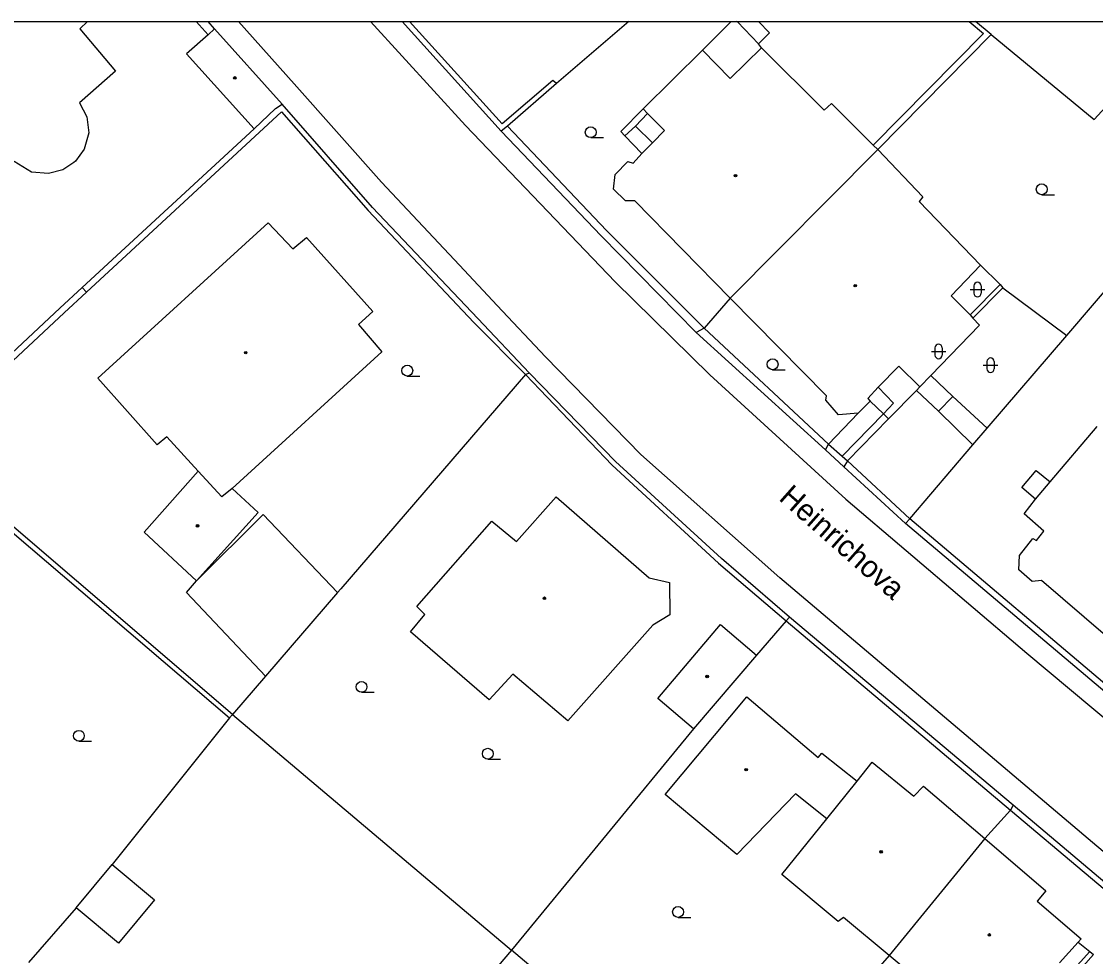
# Model space of a CAD drawing. Extents: x -600309 to -598967, y -1161267 to -1160292.
# Drawn here: x -599675.2 to -599601, y -1160356.9 to -1160292.3 of the extents above; entities that cross this region are included whole.
import ezdxf

# ---------------------------------------------------------------- set-up
doc = ezdxf.new("R2010")
doc.units = 0
for name, color, linetype in [('Level 10', 7, 'Continuous'), ('Level 11', 7, 'Continuous'), ('Level 36', 7, 'Continuous'), ('Level 39', 7, 'Continuous'), ('Level 49', 7, 'Continuous'), ('Level 5', 7, 'Continuous'), ('Level 51', 7, 'Continuous'), ('Level 7', 7, 'Continuous'), ('Level 8', 7, 'Continuous'), ('Vrstva 63', 7, 'Continuous')]:
    doc.layers.add(name, color=color, linetype=linetype)

msp = doc.modelspace()

# ---------------------------------------------------------------- linework, layer by layer
at = {"layer": 'Level 10'}
for points in [[(-599642.31, -1160311.96), (-599644.9002, -1160309.1922), (-599650.3, -1160303.44), (-599656.3327, -1160296.6627), (-599660.1744, -1160292.3474)], [(-599651.0609, -1160292.3474), (-599644.48, -1160299.53), (-599634.15, -1160310.33), (-599627.62, -1160316.76), (-599618.2199, -1160325.36)], [(-599622.77, -1160330.79), (-599632.39, -1160322.26), (-599638.9699, -1160315.51), (-599642.31, -1160311.96)], [(-599618.2199, -1160325.36), (-599605.71, -1160335.98), (-599593.6599, -1160346.07), (-599586.6, -1160352.17), (-599521.57, -1160406.95)], [(-599547.41, -1160394.35), (-599557.46, -1160385.89), (-599559.92, -1160383.82), (-599572.5, -1160373.22), (-599578.59, -1160368.09), (-599600.88, -1160349.32), (-599610.2, -1160341.43), (-599622.77, -1160330.79)]]:
    msp.add_lwpolyline(points, dxfattribs=at)
at = {"layer": 'Level 11'}
for points in [[(-599632.21, -1160298.38), (-599633.76, -1160299.96), (-599633.48, -1160300.25)], [(-599632.75, -1160299.58), (-599631.9099, -1160298.71)], [(-599633.48, -1160300.25), (-599632.75, -1160299.58)], [(-599632.75, -1160299.58), (-599631.57, -1160300.74)], [(-599633.48, -1160300.25), (-599632.3, -1160301.4699)], [(-599612.35, -1160316.8), (-599610.83, -1160318.25)], [(-599615.63, -1160319.45), (-599614.93, -1160318.7199), (-599616, -1160317.61)], [(-599613.35, -1160317.84), (-599615.28, -1160319.79)], [(-599613.11, -1160317.58), (-599613.35, -1160317.84)], [(-599611.82, -1160319.28), (-599613.35, -1160317.84)], [(-599615.63, -1160319.45), (-599616.54, -1160318.57)], [(-599610.83, -1160318.25), (-599611.82, -1160319.28)], [(-599610.83, -1160318.25), (-599608.46, -1160320.45)], [(-599609.45, -1160321.59), (-599611.82, -1160319.28)], [(-599617.38, -1160319.42), (-599619.42, -1160321.54)], [(-599618.48, -1160322.38), (-599615.63, -1160319.45)], [(-599615.28, -1160319.79), (-599618.11, -1160322.71)], [(-599615.28, -1160319.79), (-599615.63, -1160319.45)], [(-599619.42, -1160321.54), (-599618.48, -1160322.38)], [(-599618.48, -1160322.38), (-599618.11, -1160322.71)], [(-599606.06, -1160324.54), (-599605.07, -1160323.37)], [(-599605.07, -1160323.37), (-599604.1, -1160324.15)], [(-599605.12, -1160325.35), (-599606.06, -1160324.54)], [(-599663.06, -1160331), (-599658.46, -1160326.4166), (-599653.33, -1160331.81)], [(-599658.31, -1160337.58), (-599663.7577, -1160331.7982), (-599663.06, -1160331)], [(-599665.961, -1160353.037), (-599668.452, -1160356.024), (-599671.376, -1160353.585), (-599668.885, -1160350.598), (-599665.961, -1160353.037)], [(-599602.17, -1160355.95), (-599601.37, -1160356.6)], [(-599601.12, -1160356.8), (-599604.84, -1160361.02)], [(-599601.37, -1160356.6), (-599602.67, -1160358.04)], [(-599601.37, -1160356.6), (-599601.12, -1160356.8)]]:
    msp.add_lwpolyline(points, dxfattribs=at)
at = {"layer": 'Level 36'}
for p, q in [((-599635.84, -1160300.375), (-599634.965, -1160300.375)), ((-599604.69, -1160304.315), (-599603.815, -1160304.315)), ((-599609.626, -1160310.866), (-599608.626, -1160310.866)), ((-599609.376, -1160310.616), (-599609.376, -1160311.116)), ((-599608.876, -1160310.616), (-599608.876, -1160311.116)), ((-599612.066, -1160314.896), (-599612.066, -1160315.396)), ((-599611.566, -1160314.896), (-599611.566, -1160315.396)), ((-599612.316, -1160315.146), (-599611.316, -1160315.146)), ((-599608.7259, -1160316.096), (-599607.7259, -1160316.096)), ((-599608.4759, -1160315.846), (-599608.4759, -1160316.346)), ((-599607.9759, -1160315.846), (-599607.9759, -1160316.346)), ((-599648.51, -1160316.8449), (-599647.635, -1160316.8449)), ((-599623.28, -1160316.405), (-599622.405, -1160316.405)), ((-599651.67, -1160338.695), (-599650.795, -1160338.695)), ((-599671.19, -1160342.075), (-599670.315, -1160342.075)), ((-599642.95, -1160343.315), (-599642.075, -1160343.315)), ((-599629.81, -1160354.245), (-599628.935, -1160354.245))]:
    msp.add_line(p, q, dxfattribs=at)
for centre in [(-599635.8401, -1160299.9999), (-599604.6901, -1160303.9399), (-599648.5101, -1160316.4698), (-599623.2801, -1160316.0299), (-599651.6701, -1160338.3199), (-599671.1901, -1160341.6999), (-599642.9501, -1160342.9399), (-599629.8101, -1160353.8699)]:
    msp.add_circle(centre, 0.375, dxfattribs=at)
for centre, start, end in [((-599609.1257, -1160310.6163), 0, 180), ((-599609.1257, -1160311.1163), 180, 0), ((-599611.8157, -1160314.8963), 0, 180), ((-599611.8157, -1160315.3963), 180, 0), ((-599608.2256, -1160315.8463), 0, 180), ((-599608.2256, -1160316.3463), 180, 0)]:
    msp.add_arc(centre, 0.25, start, end, dxfattribs=at)
at = {"layer": 'Level 39'}
for centre, radius in [((-599660.42, -1160296.25), 0.09), ((-599660.42, -1160296.25), 0.0398), ((-599625.84, -1160303), 0.09), ((-599625.84, -1160303), 0.0398), ((-599617.57, -1160310.6), 0.09), ((-599617.57, -1160310.6), 0.0398), ((-599659.67, -1160315.23), 0.09), ((-599659.67, -1160315.23), 0.0398), ((-599662.99, -1160327.19), 0.09), ((-599662.99, -1160327.19), 0.0398), ((-599639.04, -1160332.2), 0.09), ((-599639.04, -1160332.2), 0.0398), ((-599627.8, -1160337.6), 0.09), ((-599627.8, -1160337.6), 0.0398), ((-599625.1, -1160344.04), 0.09), ((-599625.1, -1160344.04), 0.0398), ((-599615.79, -1160349.7199), 0.09), ((-599615.79, -1160349.7199), 0.0398), ((-599608.31, -1160355.46), 0.09), ((-599608.31, -1160355.46), 0.0398)]:
    msp.add_circle(centre, radius, dxfattribs=at)
at = {"layer": 'Level 5'}
msp.add_line((-599670.5989, -1160292.3474), (-599671.12, -1160292.85), dxfattribs=at)
for points in [[(-599671.12, -1160292.85), (-599668.67, -1160295.77)], [(-599662.27, -1160293.26), (-599663.75, -1160294.59)], [(-599661.82, -1160292.85), (-599662.27, -1160293.26)], [(-599657.14, -1160298.06), (-599661.82, -1160292.85)], [(-599663.75, -1160294.59), (-599659.09, -1160299.77)], [(-599632.21, -1160298.38), (-599628.11, -1160294.32)], [(-599628.11, -1160294.32), (-599626.2, -1160296.28)], [(-599626.2, -1160296.28), (-599624.05, -1160294.1599)], [(-599624.05, -1160294.1599), (-599619.7199, -1160298.4699)], [(-599668.67, -1160295.77), (-599671.14, -1160297.98)], [(-599671.14, -1160297.98), (-599670.64, -1160298.93)], [(-599659.09, -1160299.77), (-599657.6, -1160298.36)], [(-599657.6, -1160298.36), (-599657.14, -1160298.06)], [(-599631.9099, -1160298.71), (-599632.21, -1160298.38)], [(-599619.7199, -1160298.4699), (-599619.2199, -1160298.02)], [(-599619.2199, -1160298.02), (-599616.33, -1160300.9)], [(-599670.64, -1160298.93), (-599670.51, -1160300.05)], [(-599630.74, -1160299.89), (-599631.9099, -1160298.71)], [(-599670.51, -1160300.05), (-599670.83, -1160301.18)], [(-599631.57, -1160300.74), (-599630.74, -1160299.89)], [(-599632.3, -1160301.4699), (-599631.57, -1160300.74)], [(-599670.83, -1160301.18), (-599671.43, -1160301.99)], [(-599632.92, -1160302.13), (-599632.3, -1160301.4699)], [(-599616.02, -1160301.19), (-599626.2, -1160311.46)], [(-599616.33, -1160300.9), (-599616.02, -1160301.19)], [(-599616.02, -1160301.19), (-599612.9, -1160304.46)], [(-599674.4699, -1160302.75), (-599675.65, -1160302.03)], [(-599671.53, -1160302.08), (-599672.29, -1160302.59)], [(-599671.43, -1160301.99), (-599671.53, -1160302.08)], [(-599634.15, -1160302.92), (-599633.27, -1160302.03)], [(-599633.27, -1160302.03), (-599632.92, -1160302.13)], [(-599673.28, -1160302.85), (-599674.4699, -1160302.75)], [(-599672.29, -1160302.59), (-599673.28, -1160302.85)], [(-599634.26, -1160303.93), (-599634.15, -1160302.92)], [(-599633.43, -1160304.73), (-599634.26, -1160303.93)], [(-599612.9, -1160304.46), (-599613.1599, -1160304.79)], [(-599632.8, -1160304.74), (-599633.43, -1160304.73)], [(-599626.2, -1160311.46), (-599632.8, -1160304.74)], [(-599613.1599, -1160304.79), (-599608.9099, -1160309.19)], [(-599669.89, -1160317), (-599658.11, -1160306.26)], [(-599658.11, -1160306.26), (-599656.4099, -1160308.06)], [(-599656.4099, -1160308.06), (-599655.48, -1160307.27)], [(-599655.48, -1160307.27), (-599650.88, -1160312.39)], [(-599608.9099, -1160309.19), (-599610.94, -1160311.3)], [(-599619.56, -1160318.2199), (-599626.2, -1160311.46)], [(-599610.94, -1160311.3), (-599609.63, -1160312.61)], [(-599650.88, -1160312.39), (-599651.88, -1160313.28)], [(-599609.63, -1160312.61), (-599609.46, -1160312.84)], [(-599651.88, -1160313.28), (-599650.26, -1160315.18)], [(-599609, -1160313.33), (-599612.35, -1160316.8)], [(-599609.46, -1160312.84), (-599609, -1160313.33)], [(-599650.26, -1160315.18), (-599660.6, -1160324.62)], [(-599614.55, -1160316.1599), (-599616, -1160317.61)], [(-599613.11, -1160317.58), (-599614.55, -1160316.1599)], [(-599665.79, -1160321.59), (-599669.89, -1160317)], [(-599612.35, -1160316.8), (-599613.11, -1160317.58)], [(-599616, -1160317.61), (-599616.71, -1160318.4)], [(-599619.6, -1160318.52), (-599619.56, -1160318.2199)], [(-599618.7199, -1160319.52), (-599619.6, -1160318.52)], [(-599616.54, -1160318.57), (-599617.38, -1160319.42)], [(-599616.71, -1160318.4), (-599616.54, -1160318.57)], [(-599617.38, -1160319.42), (-599618.7199, -1160319.52)], [(-599604.1, -1160324.15), (-599600.87, -1160320.34)], [(-599665.12, -1160321.05), (-599665.79, -1160321.59)], [(-599662.95, -1160323.4099), (-599665.12, -1160321.05)], [(-599666.69, -1160327.62), (-599662.95, -1160323.4099)], [(-599661.31, -1160325.18), (-599662.95, -1160323.4099)], [(-599605.12, -1160325.35), (-599604.1, -1160324.15)], [(-599660.6, -1160324.62), (-599661.31, -1160325.18)], [(-599660.6, -1160324.62), (-599658.82, -1160326.28)], [(-599640.9699, -1160328.28), (-599638.2199, -1160325.19)], [(-599638.2199, -1160325.19), (-599631.8, -1160330.78)], [(-599605.9, -1160326.36), (-599605.12, -1160325.35)], [(-599658.82, -1160326.28), (-599663.06, -1160331)], [(-599604.55, -1160327.56), (-599605.9, -1160326.36)], [(-599647.86, -1160332.77), (-599642.67, -1160326.88)], [(-599642.67, -1160326.88), (-599640.9699, -1160328.28)], [(-599663.06, -1160331), (-599666.69, -1160327.62)], [(-599606.23, -1160329.24), (-599605.3, -1160328.07)], [(-599605.3, -1160328.07), (-599605.06, -1160328.21)], [(-599605.06, -1160328.21), (-599604.55, -1160327.56)], [(-599606.27, -1160330.24), (-599606.23, -1160329.24)], [(-599605.35, -1160331.05), (-599606.27, -1160330.24)], [(-599631.8, -1160330.78), (-599630.39, -1160331.12)], [(-599630.39, -1160331.12), (-599630.37, -1160333.34)], [(-599604.7, -1160330.9699), (-599605.35, -1160331.05)], [(-599597.35, -1160337.3), (-599604.7, -1160330.9699)], [(-599648.29, -1160334.51), (-599647.29, -1160333.33)], [(-599647.29, -1160333.33), (-599647.86, -1160332.77)], [(-599630.37, -1160333.34), (-599631.55, -1160334.05)], [(-599631.55, -1160334.05), (-599637.42, -1160340.67)], [(-599631.21, -1160339.12), (-599626.88, -1160334.01)], [(-599626.88, -1160334.01), (-599624.4, -1160336.13)], [(-599642.86, -1160339.21), (-599648.29, -1160334.51)], [(-599624.4, -1160336.13), (-599628.75, -1160341.21)], [(-599641.23, -1160337.45), (-599642.86, -1160339.21)], [(-599637.42, -1160340.67), (-599641.23, -1160337.45)], [(-599628.75, -1160341.21), (-599631.21, -1160339.12)], [(-599630.7, -1160345.76), (-599625.05, -1160339.01)], [(-599625.05, -1160339.01), (-599620.13, -1160343.2)], [(-599620.13, -1160343.2), (-599619.88, -1160342.89)], [(-599619.88, -1160342.89), (-599617.45, -1160344.84)], [(-599617.45, -1160344.84), (-599616.4, -1160343.53)], [(-599616.4, -1160343.53), (-599613.53, -1160345.86)], [(-599619.54, -1160347.44), (-599617.45, -1160344.84)], [(-599613.53, -1160345.86), (-599612.86, -1160345.17)], [(-599612.86, -1160345.17), (-599608.62, -1160348.79)], [(-599625.75, -1160349.9099), (-599630.7, -1160345.76)], [(-599621.7, -1160345.71), (-599625.75, -1160349.9099)], [(-599619.54, -1160347.44), (-599621.7, -1160345.71)], [(-599622.64, -1160351.29), (-599619.54, -1160347.44)], [(-599608.62, -1160348.79), (-599615.23, -1160356.89)], [(-599608.62, -1160348.79), (-599604.4, -1160352.42)], [(-599618.74, -1160354.53), (-599622.64, -1160351.29)], [(-599604.4, -1160352.42), (-599605, -1160353.12)], [(-599605, -1160353.12), (-599601.96, -1160355.73)], [(-599618.38, -1160354.25), (-599618.74, -1160354.53)], [(-599615.23, -1160356.89), (-599618.38, -1160354.25)], [(-599602.17, -1160355.95), (-599603.46, -1160357.38)], [(-599601.96, -1160355.73), (-599602.17, -1160355.95)], [(-599612.3, -1160359.33), (-599615.23, -1160356.89)]]:
    msp.add_lwpolyline(points, dxfattribs=at)
at = {"layer": 'Level 51'}
for p, q in [((-599626.1373, -1160292.3474), (-599628.11, -1160294.32)), ((-599625.71, -1160292.38), (-599625.7524, -1160292.3474)), ((-599625.6747, -1160292.3474), (-599625.71, -1160292.38)), ((-599623.49, -1160293.13), (-599624.2462, -1160292.3474)), ((-599609.6971, -1160292.3474), (-599608.71, -1160293.17)), ((-599608.19, -1160293.25), (-599609.2681, -1160292.3474))]:
    msp.add_line(p, q, dxfattribs=at)
for points in [[(-599625.71, -1160292.38), (-599624.26, -1160293.9)], [(-599624.26, -1160293.9), (-599623.49, -1160293.13)], [(-599608.71, -1160293.17), (-599616.33, -1160300.9)], [(-599608.19, -1160293.25), (-599616.02, -1160301.19)], [(-599608.19, -1160293.25), (-599601.08, -1160299.13)], [(-599624.05, -1160294.1599), (-599624.26, -1160293.9)], [(-599601.08, -1160299.13), (-599600.28, -1160298.26)], [(-599602.96, -1160314.04), (-599594.89, -1160304.62)], [(-599608.9099, -1160309.19), (-599607.57, -1160310.52)], [(-599607.57, -1160310.52), (-599609.63, -1160312.61)], [(-599609.46, -1160312.84), (-599607.38, -1160310.74)], [(-599607.57, -1160310.52), (-599607.38, -1160310.74)], [(-599607.38, -1160310.74), (-599602.96, -1160314.04)], [(-599672.5, -1160312.1599), (-599682.46, -1160321.46)], [(-599672.2, -1160312.4699), (-599682.1599, -1160321.75)], [(-599682.62, -1160321.82), (-599660.79, -1160340.46)], [(-599660.58, -1160340.2199), (-599682.1599, -1160321.75)], [(-599653.1, -1160331.54), (-599653.33, -1160331.81), (-599658.31, -1160337.58), (-599660.58, -1160340.2199)], [(-599660.79, -1160340.46), (-599668.89, -1160350.6)], [(-599660.58, -1160340.2199), (-599660.79, -1160340.46)], [(-599660.58, -1160340.2199), (-599641.32, -1160356.5)], [(-599628.75, -1160341.21), (-599641.32, -1160356.5)], [(-599641.32, -1160356.5), (-599651.32, -1160368.27)], [(-599628.39, -1160367.45), (-599641.32, -1160356.5)], [(-599615.23, -1160356.89), (-599626.07, -1160369.33)]]:
    msp.add_lwpolyline(points, dxfattribs=at)
at = {"layer": 'Level 7'}
for p, q in [((-599663.0812, -1160292.3474), (-599662.27, -1160293.26)), ((-599661.82, -1160292.85), (-599662.2716, -1160292.3474)), ((-599648.8542, -1160292.3474), (-599642.02, -1160299.92)), ((-599633.2, -1160292.3474), (-599638.21, -1160296.64))]:
    msp.add_line(p, q, dxfattribs=at)
for points in [[(-599638.21, -1160296.64), (-599638.45, -1160296.42), (-599641.95, -1160299.42), (-599648.3569, -1160292.3474)], [(-599638.21, -1160296.64), (-599641.59, -1160299.58)], [(-599640.07, -1160316.64), (-599643.63, -1160312.88), (-599650.9099, -1160305.2), (-599657.14, -1160298.06)], [(-599670.67, -1160311.05), (-599657.2, -1160298.6)], [(-599657.2, -1160298.6), (-599651.2, -1160305.4), (-599643.9099, -1160313.14), (-599640.35, -1160316.74)], [(-599659.09, -1160299.77), (-599670.9699, -1160310.73)], [(-599641.59, -1160299.58), (-599642.02, -1160299.92)], [(-599642.02, -1160299.92), (-599635.12, -1160307.15), (-599628.56, -1160313.84)], [(-599628, -1160313.54), (-599634.76, -1160306.8), (-599641.59, -1160299.58)], [(-599670.9699, -1160310.73), (-599672.5, -1160312.1599)], [(-599670.67, -1160311.05), (-599672.2, -1160312.4699)], [(-599670.9699, -1160310.73), (-599670.67, -1160311.05)], [(-599626.2, -1160311.46), (-599628, -1160313.54)], [(-599628, -1160313.54), (-599628.56, -1160313.84)], [(-599628.56, -1160313.84), (-599619.62, -1160321.95)], [(-599619.42, -1160321.54), (-599628, -1160313.54)], [(-599608.46, -1160320.45), (-599602.96, -1160314.04)], [(-599640.35, -1160316.74), (-599653.1, -1160331.54)], [(-599640.07, -1160316.64), (-599640.35, -1160316.74)], [(-599640.35, -1160316.74), (-599634.37, -1160323), (-599627.01, -1160329.78), (-599622.34, -1160333.76)], [(-599622.12, -1160333.5), (-599626.81, -1160329.46), (-599634.14, -1160322.75), (-599640.07, -1160316.64)], [(-599609.45, -1160321.59), (-599608.46, -1160320.45)], [(-599619.62, -1160321.95), (-599619.42, -1160321.54)], [(-599613.81, -1160326.7199), (-599609.45, -1160321.59)], [(-599618.11, -1160322.71), (-599618.36, -1160323.11)], [(-599613.81, -1160326.7199), (-599618.11, -1160322.71)], [(-599618.36, -1160323.11), (-599614.1, -1160327.04)], [(-599614.1, -1160327.04), (-599613.81, -1160326.7199)], [(-599598.99, -1160339.24), (-599613.81, -1160326.7199)], [(-599599.29, -1160339.53), (-599614.1, -1160327.04)], [(-599622.34, -1160333.76), (-599624.4, -1160336.13)], [(-599622.12, -1160333.5), (-599622.34, -1160333.76)], [(-599622.34, -1160333.76), (-599606.84, -1160346.83)], [(-599606.6599, -1160346.5), (-599622.12, -1160333.5)], [(-599606.6599, -1160346.5), (-599606.84, -1160346.83)], [(-599591.35, -1160359.4099), (-599606.6599, -1160346.5)], [(-599606.84, -1160346.83), (-599608.62, -1160348.79)], [(-599606.84, -1160346.83), (-599591.59, -1160359.69)], [(-599671.38, -1160353.59), (-599674.66, -1160357.37)]]:
    msp.add_lwpolyline(points, dxfattribs=at)
at = {"layer": 'Level 8'}
msp.add_lwpolyline([(-599619.62, -1160321.95), (-599618.36, -1160323.11)], dxfattribs=at)
at = {"layer": 'Vrstva 63'}
msp.add_lwpolyline([(-600308.541, -1160292.3474), (-598967.1085, -1160292.3474), (-598967.1085, -1161267.0314), (-600308.541, -1161267.0314)], close=True, dxfattribs=at)

# ---------------------------------------------------------------- texts
at = {"layer": 'Level 49'}
msp.add_text('Heinrichova', height=1.5, rotation=318.54, dxfattribs=at).set_placement((-599622.92, -1160325.36))

doc.saveas('drawing.dxf')
